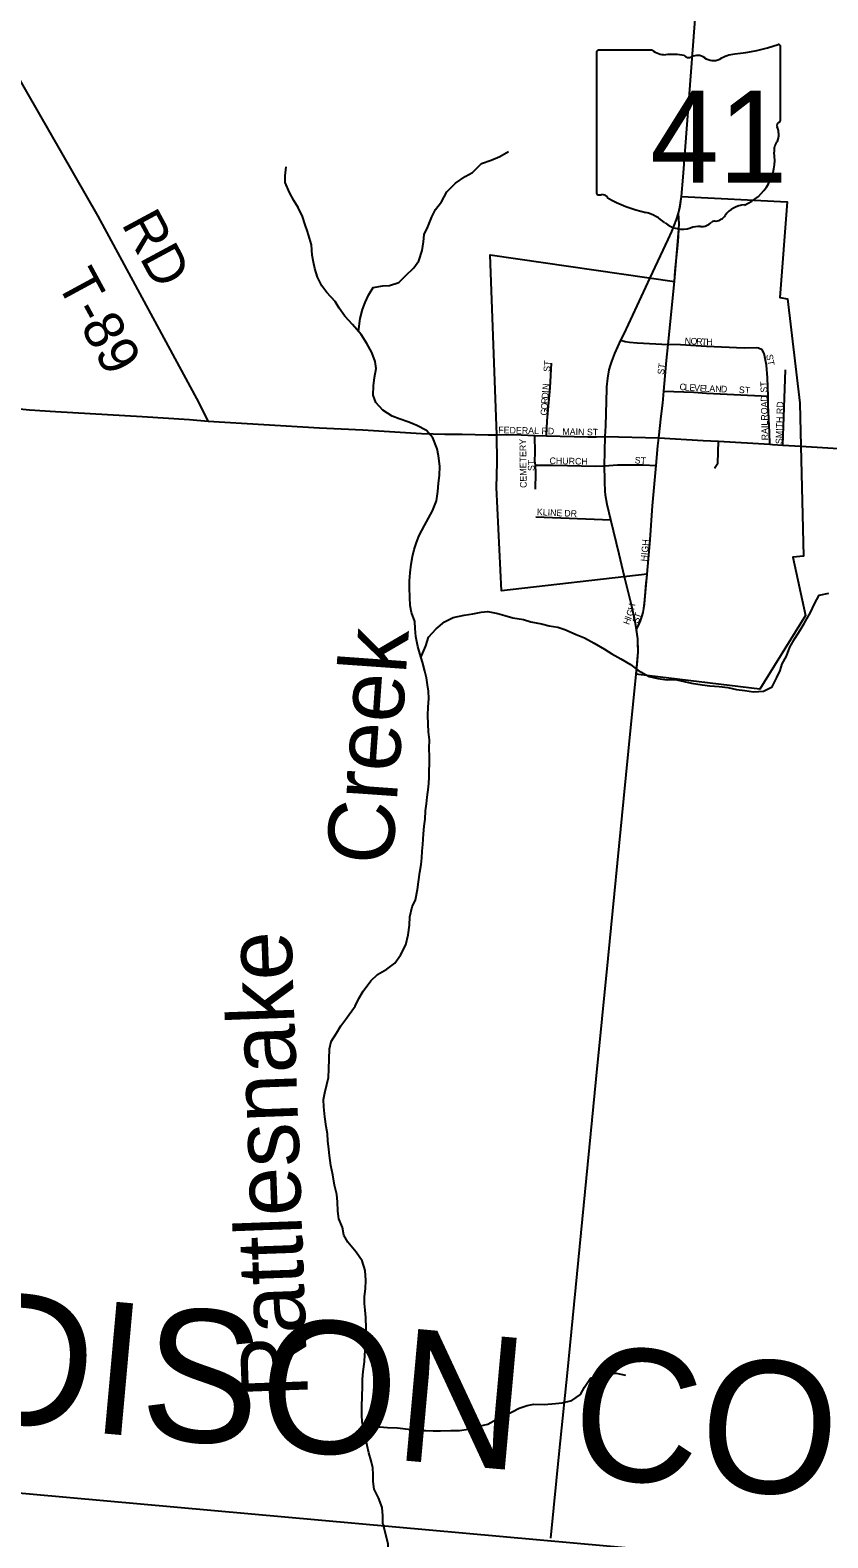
# Model space of a CAD drawing. Extents: x -49 to -8.2, y 9.4 to 23.5.
# Drawn here: x -9.468 to -8.897, y 14.574 to 15.653 of the extents above; entities that cross this region are included whole.
import ezdxf

# ---------------------------------------------------------------- set-up
doc = ezdxf.new("R2010")
doc.units = 0
for name, color, linetype in [('GM_X_Adjacent_County', 7, 'Continuous'), ('GM_X_Adjacent_County_Text', 7, 'Continuous'), ('GM_X_City_Street', 7, 'Continuous'), ('GM_X_City_Street_Text', 7, 'Continuous'), ('GM_X_Corporation', 7, 'Continuous'), ('GM_X_County_Road', 7, 'Continuous'), ('GM_X_County_Subdivision', 7, 'Continuous'), ('GM_X_County_Subdivision_Text', 7, 'Continuous'), ('GM_X_Major_River', 7, 'Continuous'), ('GM_X_Major_River_Text', 7, 'Continuous'), ('GM_X_Minor_River', 7, 'Continuous'), ('GM_X_State_Route', 7, 'Continuous'), ('GM_X_State_Shield', 7, 'Continuous'), ('GM_X_Township_Road', 7, 'Continuous'), ('GM_X_Township_Road_Text', 7, 'Continuous')]:
    doc.layers.add(name, color=color, linetype=linetype)

msp = doc.modelspace()

# ---------------------------------------------------------------- linework, layer by layer
at = {"layer": 'GM_X_Adjacent_County'}
msp.add_line((-10.1121, 14.6632), (-8.1662, 14.4881), dxfattribs=at)
at = {"layer": 'GM_X_City_Street'}
for points in [[(-9.0111, 15.4284), (-9.0065, 15.4736)], [(-9.0449, 15.4314), (-9.0418, 15.4306), (-9.0388, 15.4301), (-9.0332, 15.4295), (-9.0111, 15.4284)], [(-9.014, 15.395), (-9.0122, 15.4169), (-9.0111, 15.4284)], [(-8.9394, 15.3914), (-8.9398, 15.4045), (-8.9406, 15.4136), (-8.9417, 15.4196), (-8.9423, 15.4219), (-8.9438, 15.4245), (-8.9464, 15.4258), (-8.9478, 15.4259), (-8.9565, 15.4257), (-8.9835, 15.4269), (-9.0022, 15.4281), (-9.0111, 15.4284)], [(-9.0982, 15.3629), (-9.0977, 15.3738), (-9.0955, 15.3973), (-9.0945, 15.4151)], [(-8.9289, 15.3563), (-8.927, 15.4102)], [(-9.0176, 15.3615), (-9.016, 15.3771), (-9.0148, 15.3863), (-9.014, 15.395)], [(-9.014, 15.395), (-8.9927, 15.3942), (-8.9836, 15.3936), (-8.9394, 15.3914)], [(-8.9383, 15.3569), (-8.9384, 15.3653), (-8.9393, 15.3849), (-8.9394, 15.3914)], [(-9.1337, 15.3638), (-9.1212, 15.3639), (-9.1064, 15.3632)], [(-9.1061, 15.3419), (-9.1064, 15.345), (-9.1062, 15.3508), (-9.1064, 15.3632)], [(-9.1064, 15.3632), (-9.0982, 15.3629)], [(-9.0982, 15.3629), (-9.0686, 15.3622), (-9.0624, 15.3622), (-9.0561, 15.3626)], [(-9.0196, 15.3417), (-9.0183, 15.3558), (-9.0176, 15.3615)], [(-8.9779, 15.3398), (-8.9754, 15.3433), (-8.975, 15.3591)], [(-9.106, 15.3248), (-9.1058, 15.3364), (-9.1061, 15.3419)], [(-9.1061, 15.3419), (-9.0933, 15.3419), (-9.0628, 15.3412), (-9.0565, 15.3416)], [(-9.0565, 15.3416), (-9.0474, 15.3423), (-9.029, 15.3421), (-9.0196, 15.3417)], [(-9.0261, 15.2639), (-9.024, 15.2884), (-9.0222, 15.3129), (-9.0196, 15.3417)], [(-9.1058, 15.3049), (-9.0521, 15.3028)]]:
    msp.add_lwpolyline(points, dxfattribs=at)
at = {"layer": 'GM_X_Corporation'}
msp.add_lwpolyline([(-9.0337, 15.2244), (-9.0321, 15.2276), (-9.0308, 15.2305), (-9.0298, 15.2334), (-9.029, 15.2364), (-9.0284, 15.2394), (-9.028, 15.2425), (-9.0277, 15.2455), (-9.0277, 15.2459), (-9.0275, 15.2484), (-9.0275, 15.2486), (-9.0272, 15.2516), (-9.0269, 15.2547), (-9.0267, 15.2578), (-9.0265, 15.2596), (-9.0264, 15.2608), (-9.0261, 15.2639), (-9.1303, 15.2519), (-9.1338, 15.326), (-9.1335, 15.344), (-9.1337, 15.3638), (-9.1385, 15.4926), (-9.0065, 15.4736), (-9.0059, 15.4812), (-9.005, 15.4904), (-9.0042, 15.4996), (-9.0036, 15.5057), (-9.0033, 15.5109), (-9.0032, 15.5149), (-9.0033, 15.518), (-9.0036, 15.5225), (-9.0026, 15.5268), (-9.0021, 15.5298), (-9.0015, 15.5343), (-8.9257, 15.5306), (-8.9311, 15.462), (-8.9256, 15.4611), (-8.9168, 15.3863), (-8.9161, 15.3555), (-8.9141, 15.2769), (-8.9217, 15.276), (-8.9128, 15.2343), (-8.9453, 15.1815), (-9.0323, 15.192), (-9.0339, 15.1922), (-9.0338, 15.1928), (-9.0336, 15.1959), (-9.0333, 15.1988), (-9.0333, 15.199), (-9.033, 15.2021), (-9.0328, 15.2052), (-9.0326, 15.2082), (-9.0326, 15.2114), (-9.0327, 15.2145), (-9.0328, 15.2167), (-9.0328, 15.2176), (-9.0332, 15.2207), (-9.0336, 15.2238)], close=True, dxfattribs=at)
at = {"layer": 'GM_X_County_Road'}
for points in [[(-9.0065, 15.4736), (-9.0033, 15.5109), (-9.0032, 15.5149), (-9.0036, 15.5225)], [(-9.6176, 15.4088), (-9.5446, 15.3946), (-9.4959, 15.3849), (-9.4843, 15.3828), (-9.4779, 15.3826), (-9.4682, 15.3817), (-9.4496, 15.3805), (-9.3876, 15.3768), (-9.3536, 15.3746), (-9.3403, 15.3736)], [(-9.3403, 15.3736), (-9.2607, 15.3688), (-9.2297, 15.3672), (-9.1875, 15.3646), (-9.1708, 15.3641), (-9.1584, 15.3641), (-9.1398, 15.3638), (-9.1337, 15.3638)]]:
    msp.add_lwpolyline(points, dxfattribs=at)
at = {"layer": 'GM_X_County_Subdivision'}
msp.add_lwpolyline([(-9.0337, 15.2244), (-9.0308, 15.2305), (-9.0298, 15.2334), (-9.029, 15.2364), (-9.0284, 15.2394), (-9.0277, 15.2455), (-9.0261, 15.2639)], dxfattribs=at)
at = {"layer": 'GM_X_Major_River'}
for points in [[(-9.184, 15.1897), (-9.1852, 15.1945), (-9.1869, 15.201), (-9.1889, 15.207), (-9.1902, 15.2122), (-9.1916, 15.2194), (-9.1921, 15.2249), (-9.1923, 15.23), (-9.1947, 15.2365), (-9.1958, 15.2414), (-9.1959, 15.2471), (-9.1962, 15.2543), (-9.1962, 15.2591), (-9.1957, 15.2649), (-9.1951, 15.271), (-9.1941, 15.2765), (-9.1929, 15.2816), (-9.1912, 15.2867), (-9.1892, 15.2916), (-9.1854, 15.2988), (-9.1825, 15.3041), (-9.1798, 15.3092), (-9.1769, 15.3165), (-9.1758, 15.3232), (-9.1754, 15.3292), (-9.1748, 15.3345), (-9.1745, 15.3412), (-9.1754, 15.3487), (-9.1765, 15.3537), (-9.1794, 15.3615), (-9.1841, 15.3668), (-9.1909, 15.3703), (-9.1966, 15.3728), (-9.2035, 15.3752), (-9.2086, 15.3771), (-9.2154, 15.3814), (-9.2204, 15.3869), (-9.2221, 15.392), (-9.222, 15.3987), (-9.2212, 15.4047), (-9.22, 15.4112), (-9.2207, 15.4163), (-9.2231, 15.4226), (-9.2268, 15.4291), (-9.2308, 15.4355), (-9.2369, 15.4428), (-9.2425, 15.4487), (-9.2465, 15.4545), (-9.2493, 15.4592), (-9.2554, 15.4655), (-9.259, 15.4705), (-9.2621, 15.4766), (-9.264, 15.4827), (-9.2649, 15.4874), (-9.2658, 15.4924), (-9.2663, 15.4998), (-9.2692, 15.5093), (-9.2709, 15.514), (-9.2727, 15.5201), (-9.2758, 15.5266), (-9.279, 15.5314), (-9.2822, 15.5373), (-9.2851, 15.5443), (-9.2851, 15.5491), (-9.2846, 15.5555)], [(-9.2153, 14.584), (-9.2154, 14.5897), (-9.2157, 14.5956), (-9.2183, 14.6025), (-9.2214, 14.6088), (-9.2223, 14.6141), (-9.2221, 14.6192), (-9.2224, 14.6239), (-9.2237, 14.6291), (-9.2253, 14.6348), (-9.2266, 14.6401), (-9.2275, 14.6449), (-9.229, 14.6513), (-9.23, 14.657), (-9.2304, 14.6618), (-9.2303, 14.6682), (-9.2298, 14.6822), (-9.2298, 14.6875), (-9.2293, 14.693), (-9.2285, 14.7), (-9.2281, 14.7048), (-9.2276, 14.7101), (-9.2272, 14.7161), (-9.2273, 14.7237), (-9.2274, 14.7317), (-9.2279, 14.7368), (-9.2283, 14.7416), (-9.2284, 14.7467), (-9.2278, 14.7522), (-9.2275, 14.7584), (-9.2279, 14.7654), (-9.2302, 14.7723), (-9.2345, 14.7784), (-9.2403, 14.7855), (-9.2431, 14.7906), (-9.2442, 14.7961), (-9.2468, 14.8024), (-9.2475, 14.8079), (-9.2478, 14.8144), (-9.2483, 14.8197), (-9.2498, 14.8263), (-9.251, 14.8339), (-9.2525, 14.8406), (-9.2535, 14.8476), (-9.2539, 14.8523), (-9.2546, 14.8582), (-9.2549, 14.8632), (-9.2558, 14.8685), (-9.2569, 14.8753), (-9.2575, 14.8825), (-9.2577, 14.8877), (-9.2569, 14.8926), (-9.2553, 14.8984), (-9.2543, 14.9035), (-9.2539, 14.9098), (-9.2538, 14.9166), (-9.2535, 14.924), (-9.2522, 14.9293), (-9.2485, 14.9352), (-9.2453, 14.9404), (-9.2418, 14.9453), (-9.2351, 14.9547), (-9.2324, 14.96), (-9.2293, 14.9653), (-9.2239, 14.9728), (-9.219, 14.9773), (-9.2125, 14.9811), (-9.2068, 14.9854), (-9.2027, 14.991), (-9.1989, 14.9986), (-9.1971, 15.0056), (-9.1961, 15.0126), (-9.196, 15.0186), (-9.1943, 15.0256), (-9.1918, 15.0307), (-9.1904, 15.0381), (-9.1897, 15.0436), (-9.1887, 15.0506), (-9.1879, 15.0561), (-9.1873, 15.0608), (-9.1871, 15.0656), (-9.1866, 15.0703), (-9.1862, 15.0779), (-9.1856, 15.0834), (-9.1851, 15.0885), (-9.1847, 15.0944), (-9.1841, 15.0995), (-9.1835, 15.1042), (-9.1825, 15.1114), (-9.182, 15.1179), (-9.1819, 15.1334), (-9.182, 15.1391), (-9.1819, 15.1454), (-9.1825, 15.1511), (-9.1828, 15.1566), (-9.1831, 15.163), (-9.1828, 15.1687), (-9.1824, 15.1748), (-9.1827, 15.1801), (-9.1834, 15.1848), (-9.184, 15.1897)], [(-9.2153, 14.584), (-9.2118, 14.5698), (-9.2115, 14.5565), (-9.214, 14.5355), (-9.2135, 14.5021), (-9.2109, 14.4482), (-9.213, 14.416), (-9.2165, 14.3929), (-9.2268, 14.3724), (-9.2331, 14.3639), (-9.2506, 14.3483), (-9.2753, 14.3404), (-9.2952, 14.3303), (-9.3113, 14.3161), (-9.3215, 14.2991), (-9.3308, 14.2789), (-9.345, 14.2583), (-9.349, 14.2516), (-9.3582, 14.2304)]]:
    msp.add_lwpolyline(points, dxfattribs=at)
at = {"layer": 'GM_X_Minor_River'}
for points in [[(-9.2326, 15.4377), (-9.2314, 15.4469), (-9.2298, 15.4535), (-9.2279, 15.4585), (-9.2256, 15.4637), (-9.2221, 15.4692), (-9.2153, 15.4705), (-9.2104, 15.4706), (-9.2039, 15.4728), (-9.1991, 15.4775), (-9.193, 15.4832), (-9.1894, 15.4884), (-9.1872, 15.4958), (-9.1862, 15.5019), (-9.1856, 15.5072), (-9.1831, 15.5126), (-9.1802, 15.5198), (-9.1775, 15.5251), (-9.1732, 15.5306), (-9.1694, 15.5377), (-9.1633, 15.5439), (-9.1564, 15.5486), (-9.1511, 15.5516), (-9.1446, 15.558), (-9.1378, 15.5604), (-9.1315, 15.5631), (-9.1254, 15.5667)], [(-9.188, 15.2043), (-9.1845, 15.2127), (-9.1827, 15.2187), (-9.1772, 15.2248), (-9.1711, 15.2298), (-9.165, 15.2328), (-9.157, 15.2346), (-9.1508, 15.2355), (-9.1449, 15.2366), (-9.1402, 15.2373), (-9.133, 15.2357), (-9.1279, 15.2343), (-9.1221, 15.2326), (-9.1145, 15.2314), (-9.1094, 15.2298), (-9.1017, 15.2284), (-9.0962, 15.227), (-9.0899, 15.226), (-9.0849, 15.2243), (-9.0769, 15.2208), (-9.0709, 15.2184), (-9.064, 15.2144), (-9.0566, 15.2103), (-9.0513, 15.2069), (-9.045, 15.2032), (-9.038, 15.1992), (-9.0327, 15.1953), (-9.0246, 15.1907), (-9.0184, 15.1891), (-9.0118, 15.1883), (-9.0061, 15.1884), (-8.9995, 15.187), (-8.9944, 15.1859), (-8.9867, 15.1846), (-8.9812, 15.184), (-8.9744, 15.1834), (-8.9683, 15.1828), (-8.9621, 15.1814), (-8.9561, 15.1807), (-8.95, 15.1797), (-8.9428, 15.1801), (-8.9365, 15.1832), (-8.9331, 15.19), (-8.9309, 15.1949), (-8.9294, 15.1998), (-8.9263, 15.2051), (-8.924, 15.2117), (-8.9203, 15.2179), (-8.9165, 15.2238), (-8.9136, 15.2287), (-8.9092, 15.2364), (-8.9062, 15.2428), (-8.9028, 15.2489), (-8.8961, 15.2503)], [(-9.2297, 14.6552), (-9.2238, 14.6554), (-9.2176, 14.6533), (-9.2119, 14.6529), (-9.2047, 14.6526), (-9.1972, 14.6516), (-9.1917, 14.6508), (-9.1845, 14.6507), (-9.1792, 14.6505), (-9.1739, 14.6506), (-9.1667, 14.6507), (-9.1605, 14.6507), (-9.154, 14.6517), (-9.1472, 14.6536), (-9.1402, 14.6552), (-9.1341, 14.6586), (-9.1294, 14.6608), (-9.1227, 14.6641), (-9.1178, 14.6667), (-9.1119, 14.6686), (-9.1071, 14.6697), (-9.0999, 14.6694), (-9.0916, 14.6701), (-9.0869, 14.6706), (-9.08, 14.6723), (-9.0738, 14.6764), (-9.0709, 14.6817), (-9.0666, 14.6883), (-9.0602, 14.6903), (-9.0555, 14.6908), (-9.0483, 14.6917), (-9.0416, 14.6903)]]:
    msp.add_lwpolyline(points, dxfattribs=at)
at = {"layer": 'GM_X_State_Route'}
for points in [[(-9.0015, 15.5343), (-9.0003, 15.5483), (-8.9876, 15.7151), (-8.9868, 15.7275), (-8.9864, 15.7398), (-8.9865, 15.7527), (-8.987, 15.7667), (-8.9979, 15.9814), (-8.9982, 15.9907), (-8.9981, 16), (-8.9978, 16.0062), (-8.9971, 16.0155), (-8.9946, 16.039), (-8.9851, 16.1371), (-8.9777, 16.2074), (-8.9776, 16.2087)], [(-9.0036, 15.5225), (-9.0025, 15.5274), (-9.0015, 15.5343)], [(-9.024, 15.476), (-9.011, 15.5035), (-9.0085, 15.5092), (-9.005, 15.5178), (-9.0036, 15.5225)], [(-9.0549, 15.3966), (-9.0549, 15.398), (-9.0543, 15.4042), (-9.0532, 15.4103), (-9.0524, 15.4133), (-9.0514, 15.4162), (-9.0492, 15.422), (-9.0449, 15.4314), (-9.0426, 15.4361), (-9.024, 15.476)], [(-9.0564, 15.3312), (-9.0565, 15.3416), (-9.0561, 15.3626), (-9.0557, 15.3701), (-9.0549, 15.3966)], [(-9.0561, 15.3626), (-9.0176, 15.3615), (-8.986, 15.3597)], [(-8.986, 15.3597), (-8.975, 15.3591), (-8.9383, 15.3569), (-8.9363, 15.3568)], [(-8.9363, 15.3568), (-8.9289, 15.3563), (-8.9161, 15.3555)], [(-8.9161, 15.3555), (-8.8811, 15.3534), (-8.6802, 15.3427), (-8.6143, 15.3395), (-8.5569, 15.3362), (-8.4511, 15.3309), (-8.3699, 15.3272), (-8.3368, 15.3254), (-8.311, 15.3236), (-8.2181, 15.3164), (-8.1749, 15.3133), (-8.1662, 15.3126)], [(-9.0423, 15.262), (-9.046, 15.2782), (-9.0521, 15.3028), (-9.0547, 15.3139), (-9.0558, 15.3205), (-9.0561, 15.3236), (-9.0564, 15.3298), (-9.0564, 15.3312)], [(-9.0337, 15.2244), (-9.0347, 15.2299), (-9.0373, 15.242), (-9.0423, 15.262)], [(-9.0339, 15.1922), (-9.0326, 15.2082), (-9.0327, 15.2145), (-9.0328, 15.2176), (-9.0337, 15.2244)], [(-9.0949, 14.5737), (-9.0889, 14.6364), (-9.0832, 14.6921), (-9.0626, 14.9023), (-9.0539, 14.9888), (-9.0428, 15.1032), (-9.0393, 15.1372), (-9.0339, 15.1922)]]:
    msp.add_lwpolyline(points, dxfattribs=at)
at = {"layer": 'GM_X_State_Shield'}
for p, q in [((-9.0624, 15.6373), (-9.0624, 15.5373)), ((-9.0225, 15.6391), (-9.0611, 15.6391)), ((-8.9306, 15.5892), (-8.9306, 15.6415)), ((-8.9306, 15.5892), (-8.9306, 15.5892))]:
    msp.add_line(p, q, dxfattribs=at)
for centre, radius, start, end in [((-9.0609, 15.6375), 0.00153, 98.1301, 188.1301), ((-9.0133, 15.6507), 0.0148, 231.6195, 271.1119), ((-9.0084, 15.5829), 0.0532, 80.4867, 94.9883), ((-8.9963, 15.6381), 0.00427, 219.7921, 297.1024), ((-8.99, 15.6265), 0.00889, 54.4667, 119.1411), ((-8.9786, 15.6424), 0.0107, 233.8562, 294.8282), ((-8.9597, 15.6085), 0.0281, 97.3462, 120.7689), ((-8.9775, 15.7755), 0.1398, 275.8445, 288.9065), ((-8.932, 15.6418), 0.00147, 351.8621, 97.738), ((-8.9309, 15.5853), 0.00227, 107.944, 210.337), ((-8.9454, 15.5787), 0.0136, 340.033, 23.6496), ((-8.9321, 15.589), 0.00157, 289.6038, 7.7341), ((-8.9253, 15.5673), 0.00992, 136.8065, 186.9296), ((-8.9697, 15.5606), 0.035, 292.3089, 8.9858), ((-9.0609, 15.5371), 0.00154, 171.9584, 258.3066), ((-9.0607, 15.5473), 0.0118, 267.339, 280.6039), ((-9.0582, 15.5315), 0.00424, 29.7484, 93.2717), ((-9.0047, 15.6214), 0.101, 240.4129, 257.1985), ((-8.955, 15.5092), 0.0192, 94.4031, 142.5768), ((-9.0348, 15.4923), 0.0316, 47.1842, 75.836), ((-9.0006, 15.531), 0.02, 230.7004, 286.2918), ((-8.9876, 15.5235), 0.0107, 268.777, 315.5493), ((-8.9779, 15.5138), 0.00301, 65.7517, 132.6484), ((-8.9792, 15.5276), 0.0113, 282.8732, 323.2771), ((-8.9891, 15.4964), 0.0165, 85.6951, 111.2099)]:
    msp.add_arc(centre, radius, start, end, dxfattribs=at)
at = {"layer": 'GM_X_Township_Road'}
msp.add_lwpolyline([(-9.3403, 15.3736), (-9.3468, 15.3866), (-9.4191, 15.5203), (-9.4878, 15.64), (-9.622, 15.876), (-9.6318, 15.8918), (-9.6565, 15.9275), (-9.6715, 15.9522), (-9.823, 16.2075), (-9.8237, 16.2087)], dxfattribs=at)

# ---------------------------------------------------------------- texts
at = {"layer": 'GM_X_Adjacent_County_Text'}
msp.add_text('MADISON COUNTY', height=0.094697, rotation=354.8573, dxfattribs=at).set_placement((-9.7063, 14.6748))
at = {"layer": 'GM_X_City_Street_Text'}
for s, height, rotation, p in [('N', 0.00473, 357.0154, (-8.9993, 15.4287)), ('O', 0.00473, 357.0091, (-8.9951, 15.4285)), ('R', 0.00473, 357.0115, (-8.991, 15.4282)), ('T', 0.00473, 357.4163, (-8.9872, 15.428)), ('H', 0.00473, 359.4071, (-8.9837, 15.4279)), ('ST', 0.00473, 86.1879, (-9.0956, 15.4087)), ('ST', 0.00473, 280.6147, (-8.9409, 15.4209)), ('ST', 0.00473, 82.8783, (-9.014, 15.4066)), ('N', 0.00473, 84.1763, (-9.0965, 15.3957)), ('C', 0.00473, 356.3676, (-9.003, 15.3958)), ('L', 0.00473, 356.3504, (-8.9993, 15.3955)), ('E', 0.00473, 356.3685, (-8.9959, 15.3953)), ('V', 0.00473, 356.3673, (-8.9926, 15.3951)), ('E', 0.00473, 356.364, (-8.9885, 15.3948)), ('L', 0.00473, 357.3969, (-8.985, 15.3946)), ('A', 0.00473, 358.4052, (-8.9816, 15.3945)), ('N', 0.00473, 358.4502, (-8.9774, 15.3943)), ('D', 0.00473, 358.4477, (-8.9733, 15.3942)), ('ST', 0.00473, 356.4262, (-8.9605, 15.3937)), ('RAILROAD ST', 0.004735, 91.1454, (-8.9394, 15.3598)), ('O', 0.00473, 86.3107, (-9.0974, 15.3816)), ('R', 0.00473, 86.3063, (-9.0972, 15.3857)), ('D', 0.00473, 86.3037, (-9.0969, 15.3895)), ('I', 0.00473, 86.2952, (-9.0967, 15.3936)), ('SMITH RD', 0.00473, 88.2619, (-8.9294, 15.357)), ('G', 0.00473, 86.3037, (-9.0977, 15.3774)), ('FEDERAL RD', 0.00473, 358.6543, (-9.1327, 15.3649)), ('MAIN ST', 0.00473, 358.9773, (-9.0868, 15.3637)), ('CEMETERY', 0.00473, 90.7734, (-9.1123, 15.3257)), ('ST', 0.00473, 90, (-9.1067, 15.3378)), ('CHURCH', 0.00473, 359.0128, (-9.096, 15.3428)), ('ST', 0.00473, 356.1879, (-9.0351, 15.3433)), ('KLINE', 0.00473, 357.2726, (-9.1051, 15.3062)), ('DR', 0.00473, 356.989, (-9.0855, 15.3053)), ('HIGH', 0.00473, 85.1036, (-9.026, 15.2729))]:
    msp.add_text(s, height=height, rotation=rotation, dxfattribs=at).set_placement(p)
at = {"layer": 'GM_X_County_Subdivision_Text'}
for s, rotation, p in [('I', 69.5694, (-9.0375, 15.2312)), ('G', 72.4267, (-9.0367, 15.2334)), ('H', 79.5284, (-9.0353, 15.238)), ('S', 66.7476, (-9.0326, 15.2283)), ('T', 71.611, (-9.0311, 15.2318)), ('H', 69.5706, (-9.039, 15.2273))]:
    msp.add_text(s, height=0.00473, rotation=rotation, dxfattribs=at).set_placement(p)
at = {"layer": 'GM_X_Major_River_Text'}
for s, height, rotation, p in [('Creek', 0.04734, 85.9196, (-9.2086, 15.0549)), ('Rattlesnake', 0.047341, 92.0761, (-9.2688, 14.6749))]:
    msp.add_text(s, height=height, rotation=rotation, dxfattribs=at).set_placement(p)
at = {"layer": 'GM_X_State_Shield'}
msp.add_text('41', height=0.06592, dxfattribs=at).set_placement((-9.0238, 15.5443))
at = {"layer": 'GM_X_Township_Road_Text'}
for s, rotation, p in [('RD', 298.3341, (-9.4028, 15.5148)), ('T-89', 298.4688, (-9.4493, 15.473))]:
    msp.add_text(s, height=0.02841, rotation=rotation, dxfattribs=at).set_placement(p)

doc.saveas('drawing.dxf')
